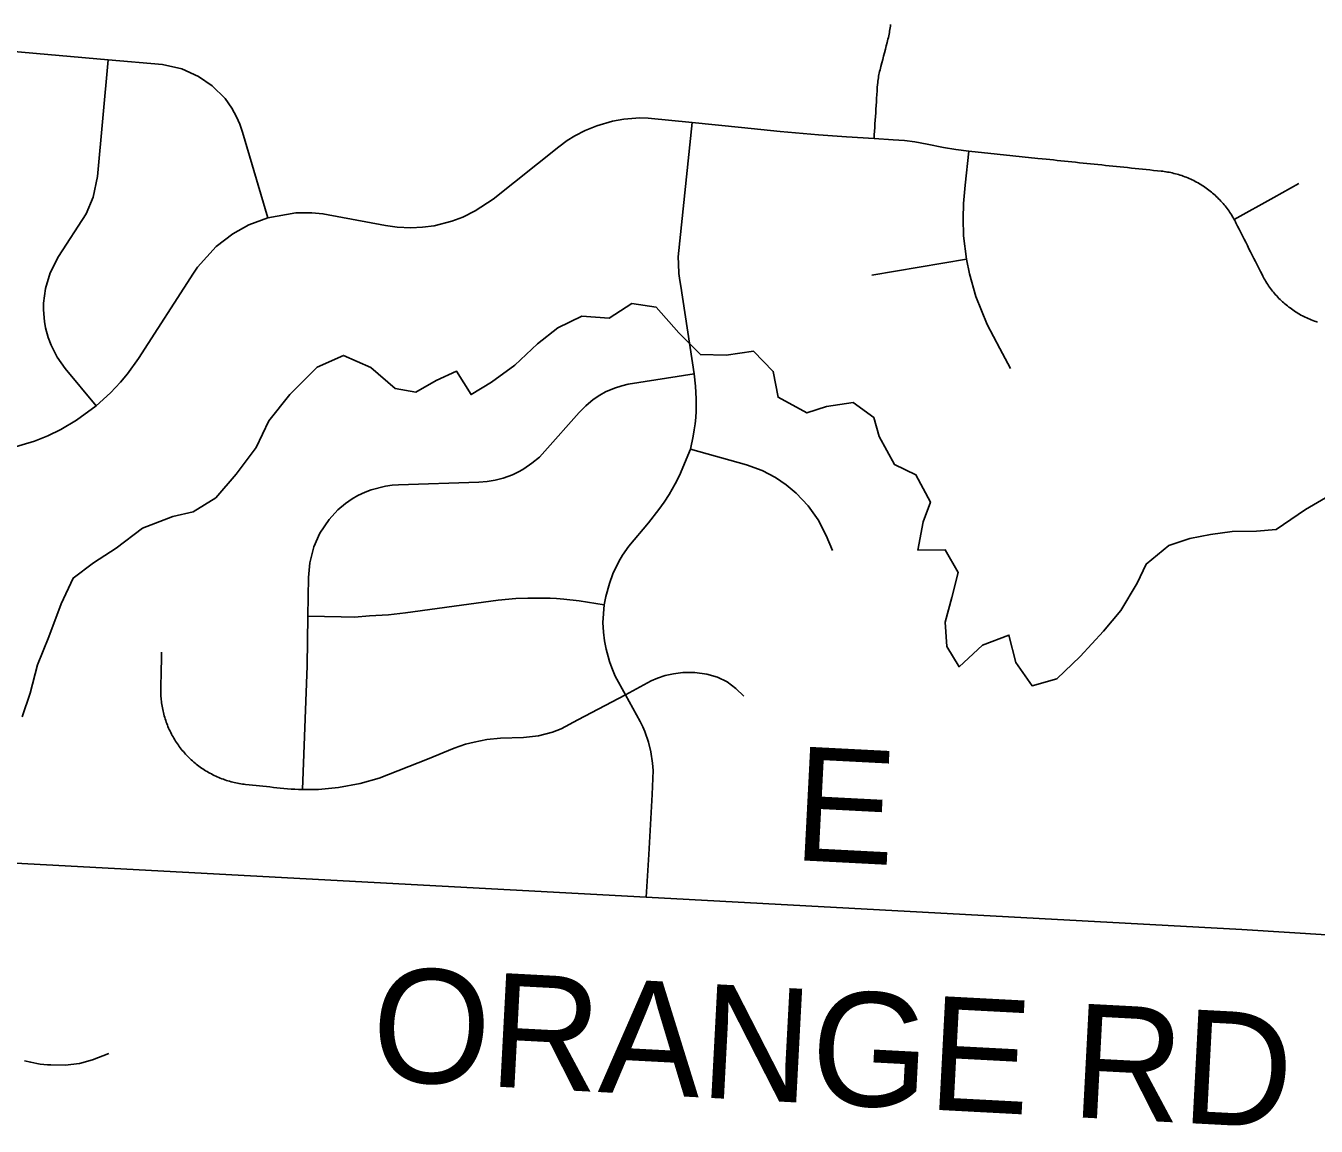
# Model space of a CAD drawing. Extents: x 114843 to 284848, y 317643 to 566895.
# Drawn here: x 209155 to 212557, y 463356 to 466257 of the extents above; entities that cross this region are included whole.
import ezdxf

# ---------------------------------------------------------------- set-up
doc = ezdxf.new("R2010")
doc.units = 0
for name, color, linetype in [('GM_X_Minor_River', 7, 'Continuous'), ('GM_X_Township_Road', 7, 'Continuous'), ('GM_X_Township_Road_Text', 7, 'Continuous')]:
    doc.layers.add(name, color=color, linetype=linetype)

msp = doc.modelspace()

# ---------------------------------------------------------------- linework, layer by layer
at = {"layer": 'GM_X_Minor_River'}
for points in [[(209144.7, 464435.5), (209166.2, 464497.7), (209185.5, 464572), (209214.9, 464646.3), (209248.1, 464732.7), (209279.5, 464801), (209333.1, 464841.5), (209392.8, 464880.1), (209462.3, 464932.7), (209541.9, 464963.5), (209595.8, 464975.9), (209655.4, 465012.5), (209708.8, 465075), (209762.2, 465145.6), (209795.6, 465215.9), (209851, 465284.5), (209922.3, 465357.2), (209992, 465387.8), (210064.2, 465356.4), (210128.6, 465300.9), (210182.6, 465291.4), (210236.3, 465321.9), (210290, 465346.4), (210328.5, 465284.7), (210382.2, 465317.2), (210443.7, 465361.8), (210503.2, 465418.3), (210556.8, 465460.9), (210620.5, 465491.4), (210692.5, 465486.1), (210752.1, 465524.6), (210816.1, 465515.2), (210876.6, 465447.7), (210933, 465390.1), (211001, 465388.7), (211072.8, 465399.3), (211125.2, 465345.8), (211137.8, 465277.8), (211214, 465236.4), (211265.8, 465252.9), (211335.7, 465263.5), (211390, 465224), (211404.4, 465174.1), (211444.9, 465100.3), (211501.1, 465072.8), (211539.7, 465001.1), (211520.1, 464948.9), (211506.7, 464874.7), (211578.7, 464875.3), (211613.1, 464815.6)], [(211613.1, 464815.6), (211595.7, 464749.4), (211578.3, 464685.2), (211582.8, 464621.1), (211615.2, 464567.4), (211676.7, 464624), (211746.4, 464650.6), (211765, 464578.7), (211807.4, 464517), (211873.2, 464535.6), (211934.7, 464594.2), (211996.1, 464660.8), (212041.6, 464715.2), (212084.9, 464787.7), (212108.5, 464838), (212168, 464886.5), (212223.8, 464905), (212277.7, 464915.5), (212335.5, 464924), (212399.5, 464924.6), (212451.4, 464929), (212528.9, 464981.8), (212602.4, 465024.5)]]:
    msp.add_lwpolyline(points, dxfattribs=at)
at = {"layer": 'GM_X_Township_Road'}
msp.add_line((211385.1, 465599.8), (211634.6, 465641.9), dxfattribs=at)
for points in [[(211434.3, 466259.9), (211433.9, 466255.6), (211433.3, 466251.4), (211432.7, 466247.1), (211432.1, 466242.9), (211431.3, 466238.7), (211430.5, 466234.4), (211429.6, 466230.2), (211428.7, 466226), (211427.6, 466221.9), (211425.3, 466212.9), (211423, 466203.8), (211420.7, 466194.8), (211418.4, 466185.8), (211416.1, 466176.8), (211413.7, 466167.9), (211411.4, 466158.8), (211409.1, 466149.8), (211406.8, 466140.8), (211405.7, 466136.5), (211404.8, 466132.2), (211403.9, 466128), (211403, 466123.7), (211402.3, 466119.4), (211401.6, 466115.1), (211401, 466110.7), (211400.5, 466106.4), (211400, 466102.1), (211399.4, 466094.4), (211398.8, 466084.8), (211398.2, 466075.2), (211397.6, 466065.5), (211397, 466055.9), (211396.4, 466046.3), (211395.8, 466036.7), (211395.2, 466027), (211394.6, 466017.4), (211394, 466007.8), (211393.3, 465998.1), (211392.8, 465988.5), (211392.1, 465978.9), (211391.5, 465969.3), (211390.9, 465959.7)], [(209792.2, 465750.4), (209726.1, 465976.4), (209719.1, 465997.1), (209710.3, 466017), (209697.5, 466039.9), (209680.1, 466065.2), (209645.8, 466098.6), (209610, 466123.4), (209566.3, 466143.1), (209515.3, 466154.6), (209371.9, 466167.1), (209113.1, 466189.6), (209107.9, 466190.1)], [(209340, 465254.8), (209258.4, 465353.6), (209237.1, 465383.6), (209221.2, 465414.6), (209213.5, 465435), (209206.7, 465460.3), (209203.6, 465477.5), (209201.1, 465507.9), (209201.4, 465525.3), (209206.4, 465564.2), (209219.1, 465605.9), (209241.1, 465648.5), (209313.3, 465761.4), (209332.4, 465805.4), (209343.3, 465859.1), (209371.9, 466167.1)], [(209112.7, 465142.7), (209177.1, 465161.7), (209212.7, 465176), (209247.2, 465192.8), (209288.6, 465217.1), (209340, 465254.8), (209378, 465289.4), (209404.2, 465317.4), (209422.6, 465339.6), (209451.5, 465380.2), (209596.4, 465604.5), (209607.4, 465620.5), (209656.4, 465674.8), (209700, 465708.2), (209742.8, 465731.9), (209792.2, 465750.4), (209866.3, 465763.7), (209909, 465764), (209937.8, 465761.3), (210103.2, 465730.3), (210133.5, 465725.9), (210170, 465724.1), (210200.5, 465725.6), (210230.8, 465729.7), (210278.1, 465741.7), (210306.7, 465752.5), (210339.5, 465768.6), (210386.5, 465800.1), (210559.5, 465937.7), (210581.7, 465954), (210602.4, 465966.9), (210629.5, 465981), (210660, 465993.4), (210701, 466005.3), (210731.1, 466010.6), (210773.7, 466013.7), (210795.1, 466013.2), (210911.5, 466001.7), (211041.5, 465988.2), (211143.1, 465977.7), (211244.7, 465968.9), (211318.7, 465964.2), (211390.9, 465959.7), (211441.5, 465956.5), (211470.8, 465954.4), (211498.1, 465951.1), (211531.4, 465944.7), (211574.4, 465936), (211606.7, 465930.5), (211640.4, 465926.2), (211715.5, 465918.4), (211822.8, 465907.3), (211834.3, 465906.1), (211844.3, 465905.1), (211854, 465904.1), (211863.8, 465903.1), (211873.6, 465902), (211883.4, 465901), (211893.2, 465900), (211903, 465899), (211912.7, 465898), (211922.5, 465896.9), (211932.3, 465895.9), (211942.1, 465894.9), (211951.9, 465893.9), (211961.7, 465892.9), (211971.5, 465891.9), (211981.3, 465890.9), (211991.1, 465889.9), (212000.8, 465888.9), (212010.6, 465887.8), (212020.4, 465886.8), (212030.2, 465885.8), (212040, 465884.8), (212049.8, 465883.8), (212059.6, 465882.8), (212069.3, 465881.8), (212079.1, 465880.8), (212088.9, 465879.7), (212098.7, 465878.7), (212108.5, 465877.7), (212118.3, 465876.7), (212128, 465875.7), (212137.9, 465874.7), (212147.6, 465873.6), (212151.9, 465873.2), (212156.1, 465872.6), (212160.4, 465872), (212164.6, 465871.3), (212168.9, 465870.5), (212173.1, 465869.7), (212177.2, 465868.8), (212181.4, 465867.8), (212185.6, 465866.7), (212189.7, 465865.6), (212193.8, 465864.4), (212198, 465863.1), (212202, 465861.8), (212206.1, 465860.4), (212210.1, 465858.9), (212214.1, 465857.4), (212218.1, 465855.7), (212222, 465854), (212226, 465852.3), (212229.8, 465850.4), (212233.7, 465848.6), (212237.5, 465846.6), (212241.3, 465844.6), (212245.1, 465842.5), (212248.8, 465840.4), (212252.5, 465838.2), (212256.1, 465835.9), (212259.7, 465833.6), (212263.2, 465831.2), (212266.8, 465828.7), (212270.2, 465826.2), (212273.7, 465823.6), (212277.1, 465821), (212280.4, 465818.3), (212283.7, 465815.5), (212287, 465812.7), (212290.1, 465809.9), (212293.3, 465806.9), (212296.4, 465804), (212299.5, 465801), (212302.4, 465797.9), (212305.4, 465794.8), (212308.3, 465791.6), (212311.1, 465788.4), (212313.9, 465785.1), (212316.6, 465781.8), (212319.3, 465778.4), (212321.9, 465775), (212324.4, 465771.5), (212326.9, 465768), (212329.3, 465764.5), (212331.7, 465760.9), (212334, 465757.3), (212336.2, 465753.6), (212338.4, 465749.9), (212340.5, 465746.2), (212342.1, 465743.3), (212343.7, 465740.3), (212345.2, 465737.4), (212349.5, 465728.8), (212353.8, 465720.3), (212358, 465711.8), (212362.3, 465703.3), (212366.6, 465694.7), (212370.9, 465686.2), (212375.2, 465677.7), (212379.5, 465669.2), (212383.8, 465660.6), (212388.1, 465652.1), (212392.4, 465643.6), (212396.7, 465635.1), (212400.9, 465626.6), (212405.2, 465618), (212409.5, 465609.5), (212413.8, 465601), (212415.8, 465597.2), (212417.8, 465593.4), (212419.9, 465589.6), (212422, 465585.9), (212424.3, 465582.3), (212426.6, 465578.6), (212428.9, 465575), (212431.3, 465571.4), (212433.8, 465568), (212436.3, 465564.5), (212438.9, 465561)], [(210735.3, 464492.9), (210708.8, 464542.9), (210705, 464551.3), (210699.8, 464564), (210693.6, 464581.2), (210689.6, 464594.4), (210684.7, 464613.8), (210680.5, 464636), (210677.6, 464658.8), (210676.2, 464684), (210679.4, 464730.4), (210683.7, 464752.5), (210693.2, 464787.1), (210702.5, 464812.1), (210718.1, 464844.5), (210727.7, 464861.3), (210744, 464885.4), (210796, 464946.9), (210823.7, 464981.6), (210838, 465001.1), (210851.1, 465021.3), (210867, 465049.5), (210877.7, 465071.3), (210906.8, 465140.9), (210914.4, 465175.4), (210917.1, 465191.6), (210919.2, 465207.8), (210920.8, 465224.2), (210921.7, 465240.6), (210922, 465273.7), (210921.3, 465290.1), (210920.1, 465306.6), (210916.5, 465339.3), (210881.7, 465570.6), (210879, 465585.8), (210876.6, 465604.2), (210875, 465628.9), (210874.8, 465647.5), (210911.5, 466001.7)], [(211750.5, 465353.3), (211722.3, 465406.1), (211689.2, 465469.4), (211674.3, 465506.2), (211659.4, 465542.9), (211642.4, 465603), (211634.6, 465641.9), (211627.2, 465703.5), (211625.6, 465748.8), (211626.8, 465788.5), (211631.1, 465836.5), (211640.4, 465926.2)], [(212340.5, 465746.2), (212444.9, 465804.1), (212511.1, 465840.7)], [(212438.9, 465561), (212441.5, 465557.6), (212444.3, 465554.3), (212447, 465551), (212449.8, 465547.8), (212452.7, 465544.6), (212455.6, 465541.4), (212458.6, 465538.3), (212461.7, 465535.3), (212464.7, 465532.3), (212467.9, 465529.4), (212471.1, 465526.5), (212474.3, 465523.7), (212477.6, 465520.9), (212480.9, 465518.2), (212484.3, 465515.5), (212487.7, 465512.9), (212491.2, 465510.4), (212494.7, 465507.9), (212498.3, 465505.5), (212501.8, 465503.2), (212505.5, 465500.9), (212509.1, 465498.6), (212512.9, 465496.4), (212516.6, 465494.3), (212520.4, 465492.3), (212524.2, 465490.3), (212528, 465488.4), (212531.9, 465486.6), (212535.8, 465484.8), (212539.8, 465483.1), (212543.7, 465481.5), (212547.7, 465479.9), (212551.8, 465478.4), (212555.8, 465477), (212559.9, 465475.6)], [(209883.8, 464243.4), (209896.6, 464569.9), (209898.2, 464700.5), (209899.5, 464802.4), (209903, 464841.6), (209914, 464883.8), (209930.1, 464919.5), (209954, 464955.5), (209977.5, 464980.9), (209997.3, 464997.5), (210015, 465009.8), (210029.9, 465018.4), (210049.4, 465027.7), (210065.5, 465033.8), (210103.1, 465043.5), (210120.3, 465045.9), (210137.5, 465047), (210349.2, 465054), (210370.8, 465055.6), (210392.2, 465059.2), (210413.1, 465064.6), (210437.4, 465073.4), (210456.7, 465082.6), (210467.9, 465089), (210489.1, 465103.5), (210508.5, 465120), (210523.1, 465135.1), (210613.5, 465237.7), (210631, 465255.4), (210650.5, 465271.5), (210668.1, 465283.3), (210683, 465291.5), (210706.3, 465301.9), (210726.2, 465308.1), (210742.9, 465312.1), (210916.5, 465339.3)], [(210906.8, 465140.9), (211054.3, 465099.8), (211096.1, 465084.3), (211131.3, 465065.8), (211159.6, 465046.7), (211185.8, 465024.7), (211217.1, 464991.4), (211243.6, 464954.1), (211264.8, 464913.6), (211281.5, 464873.9)], [(209898.2, 464700.5), (209985.6, 464698.6), (210020.7, 464698.4), (210060.9, 464701.3), (210110.9, 464704.4), (210155.8, 464709.4), (210303.6, 464729.5), (210400, 464742.5), (210446.2, 464746.9), (210477.9, 464748.4), (210509.5, 464748.2), (210536.6, 464748.1), (210553.8, 464747.2), (210573.2, 464745.8), (210613.4, 464741.4), (210679.4, 464730.4)], [(209512.6, 464605.8), (209512.3, 464596.2), (209512.1, 464586.6), (209511.9, 464576.9), (209511.7, 464567.3), (209511.4, 464557.7), (209511.2, 464548.1), (209511, 464538.5), (209510.7, 464528.9), (209510.5, 464519.3), (209510.3, 464515), (209510.2, 464510.6), (209510.2, 464506.3), (209510.2, 464502), (209510.3, 464497.7), (209510.5, 464493.4), (209510.7, 464489), (209511.1, 464484.7), (209511.5, 464480.5), (209511.9, 464476.2), (209512.5, 464471.9), (209513.1, 464467.6), (209513.8, 464463.3), (209514.6, 464459.1), (209515.4, 464454.9), (209516.3, 464450.6), (209517.3, 464446.4), (209518.4, 464442.2), (209519.5, 464438.1), (209520.7, 464433.9), (209522, 464429.8), (209523.3, 464425.7), (209524.7, 464421.6), (209526.3, 464417.6), (209527.8, 464413.5), (209529.4, 464409.5), (209531.1, 464405.6), (209532.9, 464401.6), (209534.7, 464397.7), (209536.6, 464393.8), (209538.6, 464390), (209540.6, 464386.2), (209542.7, 464382.4), (209544.9, 464378.7), (209547.1, 464375), (209549.4, 464371.3), (209551.8, 464367.7), (209554.2, 464364.1), (209556.7, 464360.6), (209559.2, 464357.1), (209561.8, 464353.6), (209564.5, 464350.2), (209567.2, 464346.9), (209569.9, 464343.6), (209572.8, 464340.3), (209575.7, 464337.1), (209578.6, 464333.9), (209581.6, 464330.8), (209584.6, 464327.8), (209587.8, 464324.7), (209590.9, 464321.8), (209594.1, 464318.9), (209597.4, 464316), (209600.7, 464313.3), (209604, 464310.5), (209607.4, 464307.9), (209610.9, 464305.3), (209614.3, 464302.7), (209617.9, 464300.2), (209621.4, 464297.8), (209625, 464295.4), (209628.7, 464293.1), (209632.4, 464290.9), (209636.1, 464288.7), (209639.9, 464286.6), (209643.7, 464284.6), (209647.5, 464282.6), (209651.4, 464280.7), (209655.3, 464278.8), (209659.3, 464277.1), (209663.2, 464275.3), (209667.2, 464273.7), (209671.2, 464272.1), (209675.3, 464270.6), (209679.4, 464269.2), (209683.4, 464267.8), (209687.6, 464266.5), (209691.7, 464265.3), (209695.9, 464264.2), (209700.1, 464263.1), (209704.3, 464262.1), (209708.5, 464261.2), (209712.7, 464260.3), (209717, 464259.5), (209721.2, 464258.8), (209725.5, 464258.2), (209729.8, 464257.6), (209734.1, 464257.2), (209743.2, 464256.2), (209752.4, 464255.2), (209761.5, 464254.3), (209770.7, 464253.3), (209779.8, 464252.3), (209788.9, 464251.4), (209798.1, 464250.4), (209807.2, 464249.4), (209816.4, 464248.5), (209825.5, 464247.5), (209834.7, 464246.6), (209844.5, 464245.6), (209854.3, 464244.8), (209864.1, 464244.2), (209873.9, 464243.7), (209883.8, 464243.4), (209926, 464243.9), (209978.5, 464248.6), (210035.7, 464259.2), (210086.5, 464273.4), (210213.7, 464323.3), (210283.7, 464352.5), (210314.2, 464362.9), (210337, 464368.9), (210370.2, 464375.2), (210405.9, 464378.8), (210466.6, 464380.9), (210506, 464385.2), (210543.3, 464395), (210565.9, 464403.9), (210609.9, 464427.4), (210735.3, 464492.9)], [(210735.3, 464492.9), (210803.7, 464529.8), (210820.4, 464537.3), (210839.8, 464543.9), (210862.6, 464548.8), (210887.1, 464552), (210918.1, 464552.2), (210950.4, 464548.1), (210978, 464540.2), (211003.6, 464527.9), (211026.5, 464509.9), (211047.3, 464489.8)], [(210790.5, 463959.8), (210796.8, 464072), (210805.7, 464230.5), (210808.2, 464293.6), (210807, 464312.8), (210802.7, 464342.9), (210796.4, 464368.6), (210786.9, 464396.4), (210781.6, 464408.7), (210774.5, 464423.1), (210735.3, 464492.9)], [(208179.4, 464100.1), (208849.3, 464064.2), (210790.5, 463959.8), (212360.4, 463875.1), (213435.3, 463806.9), (214509.8, 463753.5), (216159.6, 463666.9), (216451.4, 463662.4)], [(209151.5, 463528.7), (209167.5, 463524.7), (209183.6, 463521.4), (209192.5, 463520), (209211.8, 463517.8), (209220.5, 463518.3), (209258.5, 463517.5), (209296.5, 463521.3), (209330.3, 463530.9), (209373.4, 463547.6)]]:
    msp.add_lwpolyline(points, dxfattribs=at)

# ---------------------------------------------------------------- texts
at = {"layer": 'GM_X_Township_Road_Text'}
for s, rotation, p in [('E', 357.0498, (211174.2, 464058.2)), ('ORANGE RD', 356.9849, (210060.9, 463478.1))]:
    msp.add_text(s, height=300, rotation=rotation, dxfattribs=at).set_placement(p)

doc.saveas('drawing.dxf')
